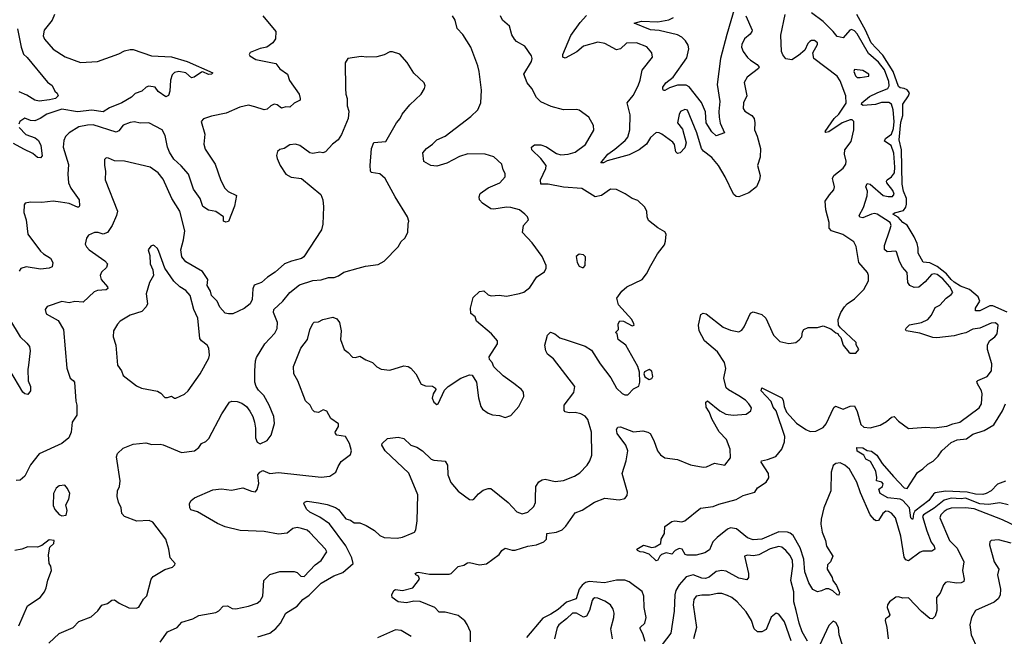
# Model space of a CAD drawing. Extents: x 2220520 to 2384350, y 721165 to 893491.
# Tile 293 of 315: x 2311589 to 2318497, y 878514 to 882838. Entities that reach past the tile are written whole.
import ezdxf

# ---------------------------------------------------------------- set-up
doc = ezdxf.new("R2010")
doc.units = 0

msp = doc.modelspace()

# ---------------------------------------------------------------- linework, layer by layer
at = {"layer": '0CON20XD'}
for points in [[(2316633.3, 883025), (2316549.5, 882735), (2316505.8, 882565), (2316482.8, 882382.8), (2316500.9, 882265), (2316493.3, 882195), (2316495.5, 882155), (2316503.3, 882113.3), (2316532.5, 882045), (2316475, 882024), (2316445, 882051.2), (2316404, 882115), (2316400.9, 882190.9), (2316373.3, 882256.7), (2316286.5, 882366.5), (2316265, 882380), (2316205, 882378), (2316148.8, 882361.2), (2316115, 882341.9), (2316105, 882342), (2316100.3, 882350.3), (2316101.9, 882365), (2316122.5, 882395), (2316173.3, 882435), (2316268.8, 882571.2), (2316283.4, 882635), (2316278.5, 882658.5), (2316259.9, 882689.9), (2316234.5, 882715), (2316205, 882731.1), (2316075, 882761.9), (2316015, 882767), (2315900, 882815), (2315952.4, 882827.6), (2316065, 882824.2), (2316142.5, 882837.5), (2316175, 882852.8)], [(2311834, 882875), (2311816.9, 882835), (2311760, 882765), (2311754.3, 882725), (2311762.6, 882702.6), (2311825, 882630.8), (2311906.9, 882576.9), (2312015, 882538.5), (2312135.3, 882544.7), (2312285, 882598.5), (2312325, 882620.6), (2312365, 882630), (2312385, 882628.6), (2312514, 882584), (2312655, 882578.9), (2312765, 882544.6), (2312943.3, 882465), (2312933.9, 882456.1), (2312914.5, 882454.5), (2312875, 882471.4), (2312865, 882470), (2312814, 882436), (2312795, 882431.5), (2312755, 882466.4), (2312705, 882474.4), (2312675, 882468.6), (2312658.1, 882451.9), (2312646.9, 882415), (2312642.5, 882337.5), (2312633.6, 882306.4), (2312615, 882296.7), (2312561.4, 882335), (2312538.8, 882365), (2312495, 882372), (2312476.7, 882365), (2312445, 882337.1), (2312399.8, 882320.2), (2312372.5, 882295), (2312306.7, 882255), (2312218.9, 882221.1), (2312175, 882191.2), (2312095, 882203.5), (2311995, 882191.5), (2311885, 882210), (2311780, 882175), (2311732, 882145), (2311695, 882130), (2311665, 882131.9), (2311625, 882148), (2311590.8, 882125), (2311583.3, 882105)], [(2313295.3, 882865.3), (2313386.9, 882755), (2313382.5, 882705), (2313364, 882675), (2313323.3, 882646.7), (2313275, 882635.6), (2313205, 882608), (2313198.8, 882595), (2313204, 882585), (2313245, 882559.2), (2313385, 882530), (2313415, 882492.5), (2313466.9, 882456.9), (2313482.5, 882412.5), (2313550, 882315), (2313557.5, 882285), (2313556.7, 882273.3), (2313515, 882253.3), (2313485, 882223.8), (2313455, 882228), (2313425, 882218.8), (2313395, 882241.2), (2313375, 882245.8), (2313351.2, 882235), (2313325, 882210.8), (2313305, 882205.7), (2313237.9, 882227.9), (2313195, 882238.9), (2313133.3, 882225), (2313038.1, 882181.9), (2312935, 882160.6), (2312877.9, 882142.1), (2312861.9, 882125), (2312887.5, 882035), (2312880.6, 881965), (2312889.1, 881929.1), (2312961.5, 881825), (2313000.6, 881710.6), (2313027.4, 881657.4), (2313052.7, 881632.7), (2313110, 881605), (2313095, 881530), (2313055, 881422.5), (2313035, 881417.5), (2313020, 881425), (2313020, 881455), (2312965, 881494), (2312912.7, 881502.7), (2312875, 881528.8), (2312854.3, 881585), (2312809.1, 881649.1), (2312774, 881754), (2312722.1, 881812.1), (2312671, 881861), (2312639.1, 881909.1), (2312625.3, 881945), (2312609.2, 882025), (2312588.8, 882065), (2312495, 882114), (2312435, 882112.9), (2312395, 882121.4), (2312365, 882117.5), (2312315, 882098.1), (2312285, 882058.9), (2312265, 882050.4), (2312105, 882100.7), (2312065, 882098.9), (2312004.2, 882085.8), (2311935.8, 882045), (2311910.8, 882019.2), (2311898.2, 881991.8), (2311894.1, 881945), (2311932.6, 881822.6), (2311927.1, 881755), (2311930.6, 881695), (2311947.2, 881657.2), (2312005.7, 881575), (2312007.8, 881532.2), (2312005, 881524), (2311995, 881522.9), (2311935, 881548.8), (2311875, 881557.3), (2311825, 881564.4), (2311745, 881555.6), (2311665, 881558.8), (2311628.3, 881551.7), (2311621.2, 881538.8), (2311618.8, 881485), (2311634.4, 881434.4), (2311645.8, 881335), (2311735, 881214.4), (2311755.3, 881195.3), (2311805.8, 881165), (2311822, 881135), (2311816, 881105), (2311795.5, 881094.5), (2311735, 881088.7), (2311635, 881105.4), (2311597.3, 881092.7), (2311584.7, 881075.3)], [(2316684.2, 882865), (2316727.3, 882765), (2316726.5, 882755), (2316714, 882736), (2316675, 882702.9), (2316654.5, 882665), (2316651.9, 882645), (2316664.4, 882615), (2316694.1, 882574.1), (2316715, 882553.3), (2316763.8, 882525), (2316776, 882505), (2316771.2, 882495), (2316691.9, 882435), (2316672.2, 882397.8), (2316690, 882305), (2316668.1, 882255), (2316665.7, 882215.7), (2316676.8, 882196.8), (2316694.5, 882184.5), (2316725, 882165.7), (2316741.4, 882145), (2316746.9, 882115), (2316744.3, 882065), (2316762.4, 882022.4), (2316785.6, 881934.4), (2316783.3, 881875), (2316764.5, 881815), (2316782.9, 881745), (2316779.5, 881715), (2316758.9, 881665), (2316705, 881624.5), (2316635, 881596.7), (2316615, 881598.6), (2316596.9, 881615), (2316538.8, 881735), (2316491.5, 881815), (2316445, 881871.5), (2316385.9, 881915.9), (2316371.8, 881935), (2316340.5, 882045), (2316274.6, 882204.6), (2316255, 882209.5), (2316225, 882194.2), (2316215, 882173.3), (2316204.5, 882115), (2316239.9, 882069.9), (2316264.4, 881974.4), (2316255, 881938.8), (2316222.5, 881905), (2316205, 881900), (2316192.4, 881912.4), (2316183.4, 881963.4), (2316170.4, 881980.4), (2316095, 882034.4), (2316075, 882045.7), (2316055, 882047.5), (2316015, 882011.4), (2315985.7, 881965), (2315935, 881925.4), (2315865, 881891.3), (2315710.8, 881849.2), (2315685, 881833.8), (2315666.7, 881835), (2315714.4, 881895.6), (2315765, 881930.4), (2315837.9, 881992.1), (2315856.2, 882015), (2315870, 882065), (2315871.5, 882171.5), (2315850.6, 882255), (2315892.8, 882307.2), (2315926.9, 882375), (2315942.2, 882415), (2315955.8, 882485), (2316027.5, 882575), (2316024.2, 882605), (2315987.9, 882647.9), (2315915.4, 882675.4), (2315845, 882674.2), (2315805, 882634.2), (2315775, 882625.7), (2315695, 882671.2), (2315645, 882679.6), (2315545, 882652.9), (2315496.8, 882613.2), (2315415, 882569.2), (2315398.8, 882575), (2315399.2, 882595), (2315455, 882727.8), (2315521.6, 882818.4), (2315565, 882866.9)], [(2316955, 879876.7), (2316956.5, 879915), (2316895.3, 880095.3), (2316875, 880120.5), (2316861.1, 880161.1), (2316791.1, 880235), (2316795, 880256), (2316935, 880185.8), (2316945, 880170), (2316953.3, 880125), (2316969.4, 880085), (2317039.6, 880009.6), (2317105, 879963.8), (2317135, 879949.6), (2317175, 879951.2), (2317225, 879977.1), (2317246.9, 880003.1), (2317301.7, 880118.3), (2317313, 880127), (2317365, 880107.1), (2317415, 880128.5), (2317445, 880130), (2317465, 880090), (2317490, 880000), (2317511.5, 879981.5), (2317555, 879976.2), (2317625, 879994.7), (2317670.4, 880019.6), (2317705, 880050), (2317724.2, 880054.2), (2317755, 880023.1), (2317825, 879971.9), (2317945, 879981.2), (2318005, 879975.3), (2318093.6, 879986.4), (2318136.1, 880003.9), (2318185, 880014.5), (2318320, 880115), (2318335.6, 880145), (2318341.9, 880215), (2318337.8, 880235), (2318307.5, 880285), (2318305, 880300), (2318311.4, 880308.6), (2318375.8, 880335), (2318406.9, 880375), (2318409.1, 880425), (2318378.9, 880525), (2318379.4, 880555), (2318393.5, 880586.5), (2318430.8, 880615), (2318445.7, 880635), (2318453.3, 880695), (2318435, 880711.2), (2318405, 880710), (2318325, 880675.7), (2318275, 880666.9), (2318227, 880643), (2318195, 880634.4), (2318145, 880622), (2318023.4, 880606.6), (2317995, 880610.4), (2317905, 880640), (2317807.5, 880655), (2317802.5, 880665), (2317807.5, 880675), (2317832.3, 880697.7), (2317915, 880715.6), (2317960, 880735), (2317986, 880765), (2318011.4, 880818.6), (2318045, 880836), (2318088, 880885), (2318125, 880910), (2318135.6, 880925), (2318114.7, 880965), (2318065, 881020.7), (2318025, 881050.3), (2318005, 881056.5), (2317985, 881051.1), (2317941.4, 880998.6), (2317897.9, 880962.1), (2317865, 880960.5), (2317833.9, 880973.9), (2317820.6, 880995), (2317815.7, 881065), (2317782.4, 881102.4), (2317761.3, 881141.3), (2317741.2, 881211.2), (2317735, 881215.8), (2317675, 881211.2), (2317656.6, 881226.6), (2317655.9, 881255), (2317693.6, 881363.6), (2317703.2, 881395), (2317696.2, 881415), (2317605.5, 881474.5), (2317585, 881479), (2317565, 881475.2), (2317505, 881449.3), (2317483.7, 881453.6), (2317478.8, 881465), (2317508.2, 881521.8), (2317535, 881603.8), (2317536.3, 881635), (2317525.4, 881665), (2317535, 881688.9), (2317555, 881685.4), (2317647.5, 881605), (2317682.6, 881597.4), (2317711.2, 881598.8), (2317722.9, 881615), (2317715, 881639.2), (2317671.8, 881695), (2317670, 881705), (2317674.8, 881715.2), (2317706.4, 881735), (2317725.2, 881765), (2317728.5, 881805), (2317721.2, 881901.2), (2317703.5, 881955), (2317655.4, 881985.4), (2317662.5, 882005), (2317704.7, 882035.3), (2317719.3, 882075), (2317725.1, 882124.9), (2317717.2, 882205), (2317704.8, 882245), (2317687.7, 882257.7), (2317635, 882256.9), (2317593.8, 882243.8), (2317505.5, 882235.5), (2317494.5, 882244.5), (2317498.1, 882255), (2317551.3, 882298.7), (2317603.7, 882326.3), (2317679.1, 882355), (2317688.9, 882375), (2317685.5, 882405), (2317655, 882487.6), (2317615, 882540.2), (2317545, 882600.7), (2317465, 882739.7), (2317445, 882760), (2317425, 882770), (2317412, 882765), (2317365, 882710), (2317325, 882720), (2317296.4, 882756.4), (2317226.7, 882825), (2317145, 882885.6)], [(2317295.7, 881705.7), (2317292, 881725), (2317300, 881745), (2317365, 881796), (2317385.7, 881825), (2317387.5, 881845), (2317375.8, 881895), (2317378, 881925), (2317421.2, 881985), (2317440, 882065), (2317440, 882125), (2317428.8, 882135), (2317415, 882136.5), (2317359.1, 882115), (2317265, 882051.2), (2317245, 882046), (2317239.4, 882055), (2317303.1, 882145), (2317336.4, 882175), (2317386.2, 882253.8), (2317385, 882304.3), (2317345, 882408.8), (2317325, 882441.1), (2317160, 882565), (2317153.6, 882606.4), (2317186, 882665), (2317185, 882676.7), (2317165, 882693.3), (2317145, 882693.3), (2317132.5, 882685), (2317119.3, 882670.7), (2317097.5, 882625), (2317053.8, 882586.2), (2317005, 882556.7), (2316965, 882563.3), (2316941.9, 882591.9), (2316934.2, 882615), (2316928.7, 882728.7), (2316959.5, 882875)], [(2318517.4, 880787.4), (2318415, 880832.4), (2318395, 880831.7), (2318325, 880796.7), (2318295.2, 880795.2), (2318293.5, 880815), (2318325.8, 880865), (2318312.6, 880895), (2318253.4, 880945), (2318190, 880970), (2318145, 880997.6), (2318123.3, 881015), (2318091.6, 881055), (2318025, 881106.8), (2317975, 881133.2), (2317928.4, 881138.4), (2317891.5, 881201.5), (2317892.2, 881235), (2317885, 881269.1), (2317864.2, 881315), (2317815, 881397.4), (2317785, 881415.3), (2317752.4, 881452.4), (2317715.6, 881475), (2317726.9, 881483.1), (2317790.2, 881499.8), (2317805, 881522.4), (2317810.1, 881545), (2317809.6, 881585), (2317790.4, 881635), (2317779.7, 881685), (2317775.6, 881925), (2317759.2, 881995), (2317770.8, 882119.2), (2317785.2, 882165.2), (2317784.7, 882245), (2317825, 882303.2), (2317831.7, 882325), (2317815, 882346.4), (2317795, 882356), (2317765, 882359.5), (2317755, 882369.7), (2317717.2, 882475), (2317645, 882589.5), (2317598.7, 882638.7), (2317562.5, 882675), (2317524, 882764), (2317462.8, 882875)], [(2312575, 878472), (2312625.8, 878545), (2312693.3, 878575), (2312727.5, 878612.5), (2312803.3, 878636.7), (2312845, 878660), (2312965, 878680.6), (2312985, 878691.4), (2313015.8, 878725), (2313046.9, 878726.9), (2313079.5, 878709.5), (2313105, 878706.7), (2313195, 878724.4), (2313255, 878747.1), (2313275, 878762.5), (2313293.8, 878796.2), (2313302.5, 878905), (2313345, 878946.9), (2313415, 878967.5), (2313515, 878969.2), (2313535, 878960.8), (2313560.8, 878935), (2313585, 878932.5), (2313662, 879015), (2313705, 879044.2), (2313744.4, 879105), (2313735.5, 879125), (2313625, 879242.2), (2313605, 879257.3), (2313565, 879270.7), (2313535, 879276), (2313505, 879270.3), (2313465, 879236.2), (2313405, 879229.4), (2313305, 879248.5), (2313135, 879256.6), (2313031.3, 879281.3), (2312975.6, 879304.4), (2312836.8, 879386.8), (2312790, 879400), (2312782, 879415), (2312781.4, 879445), (2312792.5, 879465), (2312815, 879484.3), (2312945, 879541.8), (2313005, 879548.9), (2313075, 879538.6), (2313155, 879554.5), (2313215, 879531.1), (2313242.9, 879527.1), (2313255, 879543.3), (2313266.5, 879585), (2313258.6, 879645), (2313274.4, 879665), (2313295, 879675.4), (2313345, 879656.2), (2313405, 879661.5), (2313705, 879630), (2313765, 879635.7), (2313805.8, 879664.2), (2313822.2, 879705), (2313845, 879738.6), (2313910.8, 879789.2), (2313917.5, 879815), (2313903.6, 879866.4), (2313873.8, 879913.8), (2313814.6, 879924.6), (2313803.8, 879935), (2313802.5, 879945), (2313826.5, 879985), (2313825, 880003.3), (2313772.3, 880042.3), (2313742.7, 880092.7), (2313718.7, 880101.3), (2313685, 880084.2), (2313658.3, 880088.3), (2313642.4, 880102.4), (2313627.5, 880135), (2313595, 880166), (2313540, 880305), (2313511.2, 880355), (2313510, 880405), (2313562.5, 880535), (2313607.5, 880595), (2313625, 880662.5), (2313645, 880706.7), (2313655, 880716), (2313685, 880719.2), (2313715, 880735.6), (2313785, 880751.9), (2313815, 880739.4), (2313832.2, 880715), (2313843.6, 880655), (2313840, 880595), (2313865, 880524), (2313894.2, 880504.2), (2313925, 880472), (2313945, 880468.8), (2313975, 880477.5), (2314017, 880453), (2314065, 880433.8), (2314095, 880403.8), (2314125, 880386.7), (2314185, 880380), (2314285, 880410), (2314315, 880406), (2314333.3, 880395), (2314368.6, 880355), (2314405, 880282.5), (2314435, 880270), (2314485, 880266.9), (2314506.7, 880255), (2314508.8, 880245), (2314489.4, 880215), (2314483.2, 880183.2), (2314494, 880155), (2314515, 880140), (2314526, 880144), (2314570.3, 880239.7), (2314594, 880265), (2314685, 880324.4), (2314745, 880347.1), (2314762.5, 880345), (2314793.8, 880295), (2314807.5, 880185), (2314824.2, 880125), (2314835, 880106.7), (2314875, 880078.8), (2314905, 880066), (2314955, 880061.2), (2314995, 880047.5), (2315035, 880062.5), (2315091.2, 880125), (2315126, 880195), (2315123.8, 880225), (2315110, 880245), (2315055.7, 880285.7), (2314980.6, 880340.6), (2314915, 880403.3), (2314904, 880435), (2314886.1, 880456.1), (2314883.8, 880473.8), (2314940.8, 880565), (2314940, 880585), (2314900, 880635), (2314792.7, 880722.7), (2314783.8, 880755), (2314755, 880777.5), (2314750.8, 880815), (2314769.3, 880890.7), (2314815, 880931.2), (2314845, 880936.2), (2314875, 880908.8), (2314897.7, 880902.3), (2314953.9, 880906.1), (2315005, 880898.6), (2315095, 880917.5), (2315125, 880928), (2315169.1, 880960.9), (2315216.2, 881035), (2315270.7, 881069.3), (2315282.5, 881095), (2315283.3, 881115), (2315255, 881176.7), (2315184.3, 881274.3), (2315117.5, 881345), (2315123.3, 881395), (2315157.5, 881435), (2315152.5, 881455), (2315133.8, 881475), (2315095, 881505.6), (2315035, 881520), (2315005, 881522.9), (2314915, 881509.2), (2314895, 881512), (2314835, 881552), (2314816, 881575), (2314812, 881595), (2314820.5, 881619.5), (2314875, 881660), (2314956.5, 881693.5), (2314994, 881735), (2314995, 881760), (2314980, 881785), (2314971.2, 881825), (2314915, 881876.5), (2314855, 881895.5), (2314733, 881897), (2314675, 881879.5), (2314585, 881832.7), (2314515, 881811.4), (2314474.5, 881814.5), (2314424.3, 881844.3), (2314418, 881905), (2314442.5, 881935), (2314486, 881965), (2314515, 881995.8), (2314575, 882021.5), (2314755, 882159.2), (2314802, 882205), (2314824.3, 882255), (2314828.9, 882345), (2314812.5, 882475), (2314804, 882515), (2314755, 882646.2), (2314697.5, 882735), (2314657.6, 882777.6), (2314644.5, 882834.5), (2314625.7, 882865)], [(2316018, 881115), (2316063.8, 881195), (2316111.7, 881258.3), (2316120, 881285), (2316123.3, 881335), (2316115, 881350), (2316065, 881378.8), (2316000.5, 881430.5), (2315990.6, 881455), (2315988.6, 881495), (2315972.9, 881525), (2315925, 881570), (2315885, 881584.2), (2315837.8, 881617.8), (2315776.8, 881646.8), (2315735, 881648.6), (2315670, 881605), (2315627, 881597), (2315533.7, 881653.7), (2315403.2, 881663.2), (2315296.1, 881683.9), (2315244.5, 881684.5), (2315242.7, 881715), (2315281.1, 881795), (2315283.3, 881815), (2315245, 881865.5), (2315182.9, 881925), (2315178.8, 881945), (2315199.7, 881960.3), (2315245, 881960.5), (2315285.9, 881945.9), (2315321.6, 881921.6), (2315355, 881900), (2315385, 881891.5), (2315437.5, 881895), (2315485, 881908.6), (2315558, 881962), (2315617.5, 882062.5), (2315614, 882095), (2315581.2, 882155), (2315513.9, 882203.9), (2315495, 882208.8), (2315405, 882207.1), (2315318.3, 882228.3), (2315245, 882262.5), (2315213.6, 882293.6), (2315181.9, 882355), (2315148.6, 882395), (2315126.2, 882455), (2315179.2, 882545), (2315184.2, 882565), (2315180.8, 882585), (2315132.6, 882652.6), (2315075, 882684.4), (2315060.9, 882700.9), (2315041.3, 882731.3), (2315025, 882792.5), (2314976.9, 882835), (2314961.9, 882865)], [(2311573.6, 882773.6), (2311598.9, 882645), (2311615, 882597.5), (2311642.2, 882572.2), (2311785, 882400), (2311817.3, 882377.3), (2311835.9, 882335.9), (2311852.5, 882322.5), (2311860, 882305), (2311839.2, 882285), (2311798, 882275), (2311725, 882265.9), (2311695, 882272.8), (2311638.8, 882308.8), (2311585, 882331.2)], [(2311792.5, 878465), (2311865, 878534.4), (2311965, 878574.5), (2312005, 878618.1), (2312090.9, 878649.1), (2312137.4, 878692.6), (2312165, 878732), (2312205, 878743.8), (2312235, 878766.7), (2312255, 878770), (2312285.8, 878745.8), (2312355, 878714.2), (2312405, 878710.8), (2312425, 878718), (2312457, 878773), (2312481.7, 878798.3), (2312512, 878915), (2312525, 878933.3), (2312607.3, 878982.7), (2312660.7, 878999.3), (2312677.5, 879015), (2312680, 879025), (2312643.6, 879063.6), (2312634.2, 879125), (2312614.2, 879195), (2312522.9, 879315), (2312496.9, 879326.9), (2312411.5, 879321.5), (2312324.4, 879354.4), (2312306, 879375), (2312300.6, 879415), (2312281.1, 879455), (2312273.7, 879493.7), (2312275.5, 879534.5), (2312288.6, 879565), (2312294.4, 879605), (2312267.6, 879772.4), (2312275.8, 879795), (2312315, 879832.5), (2312385, 879862), (2312475, 879870), (2312515, 879858.5), (2312575, 879861.8), (2312596.2, 879856.2), (2312725, 879802.2), (2312815, 879814), (2312845, 879838.8), (2312864.5, 879865.5), (2312895, 879880.6), (2312915, 879900), (2313006.2, 880075), (2313060, 880155), (2313077.3, 880162.7), (2313115, 880161.4), (2313148.3, 880148.3), (2313180, 880125), (2313203.6, 880093.6), (2313225.7, 880055), (2313236.6, 880016.6), (2313244.4, 879974.4), (2313243.1, 879905), (2313254.2, 879875), (2313275, 879862.5), (2313325, 879885.8), (2313354.3, 879925), (2313377.5, 880005), (2313372, 880055), (2313340, 880135), (2313302.3, 880202.3), (2313265, 880238.8), (2313247.5, 880265), (2313239.2, 880295), (2313238.1, 880375), (2313243.2, 880445), (2313251.1, 880468.9), (2313308.6, 880565), (2313379.3, 880640.7), (2313395, 880672.5), (2313397.1, 880715), (2313369.2, 880785), (2313372, 880805), (2313435, 880863.8), (2313485, 880924), (2313552.1, 880977.9), (2313645, 881010), (2313705, 881014.5), (2313755, 881030.6), (2313795, 881030.5), (2313825, 881041.9), (2313862.6, 881067.4), (2313964.6, 881095.4), (2314015, 881109.4), (2314105, 881122), (2314145.8, 881144.2), (2314243.3, 881245), (2314265, 881282.5), (2314290, 881305), (2314311.2, 881345), (2314313.6, 881403.6), (2314320, 881425), (2314310.8, 881455), (2314222.9, 881595), (2314152.5, 881725), (2314115, 881756.2), (2314055, 881767.5), (2314049.3, 881779.3), (2314048.8, 881815), (2314056.2, 881935), (2314073.9, 881976.1), (2314157.5, 881985), (2314232, 882115), (2314258, 882145), (2314273.3, 882175), (2314325, 882240), (2314406.7, 882315), (2314430, 882355), (2314433.3, 882375), (2314426.7, 882395), (2314355, 882463.3), (2314307.9, 882537.9), (2314257, 882597), (2314205, 882613.8), (2314185, 882612), (2314145, 882591.4), (2314095, 882578.6), (2314025, 882575.8), (2313985, 882580.8), (2313890, 882565), (2313873.3, 882535), (2313873.8, 882355), (2313876.7, 882315), (2313886.7, 882285), (2313886.7, 882235), (2313897.5, 882197.5), (2313894.3, 882145), (2313846.7, 882033.3), (2313823.3, 881996.7), (2313784, 881965), (2313735, 881912.5), (2313716.4, 881903.6), (2313695, 881910), (2313645, 881900), (2313625, 881904.2), (2313555, 881955.6), (2313524.4, 881965.6), (2313485, 881960.8), (2313445, 881935.7), (2313413.1, 881926.9), (2313397, 881913), (2313390, 881885), (2313394.3, 881865), (2313415.3, 881815.3), (2313455, 881755.8), (2313493.8, 881733.8), (2313565, 881724.5), (2313701.4, 881611.4), (2313715.5, 881575), (2313720, 881525), (2313714.6, 881405), (2313705.4, 881365), (2313582.9, 881175), (2313565, 881162.5), (2313495, 881144.5), (2313447.5, 881125), (2313382.3, 881067.7), (2313326.5, 881033.5), (2313285, 880995.6), (2313235, 880976.2), (2313225, 880950), (2313220.9, 880875), (2313205, 880845.7), (2313165, 880811.5), (2313085, 880775.8), (2313054.2, 880774.2), (2313030.5, 880780.5), (2312992.1, 880822.1), (2312973.8, 880865), (2312933.8, 880905), (2312928, 880935), (2312904.2, 880975), (2312908, 881015), (2312871.7, 881071.7), (2312755, 881140.9), (2312727.1, 881175), (2312718.7, 881225), (2312738, 881295), (2312746.6, 881356.6), (2312711.5, 881495), (2312657.5, 881585), (2312595, 881718.6), (2312560.6, 881765), (2312505, 881804.4), (2312325, 881845.6), (2312255, 881849.2), (2312212, 881868), (2312195, 881868.8), (2312185, 881857.5), (2312184.1, 881815.9), (2312191.4, 881775), (2312188.6, 881715), (2312274.4, 881495), (2312268.1, 881465), (2312238.1, 881395), (2312204.3, 881345.7), (2312175, 881333.8), (2312140, 881345), (2312115, 881346), (2312072.3, 881327.7), (2312056.7, 881305), (2312048.8, 881265), (2312056.7, 881245), (2312076.7, 881225), (2312187.2, 881147.2), (2312205, 881126.7), (2312198.7, 881101.3), (2312162.3, 881067.7), (2312153.6, 881045), (2312160.5, 881015), (2312204.2, 880965), (2312207, 880953), (2312195.3, 880944.7), (2312135, 880938), (2312110.5, 880929.5), (2312035, 880858.2), (2311975, 880861.1), (2311935, 880852), (2311885, 880862), (2311782.3, 880827.7), (2311768.8, 880805), (2311774.3, 880774.3), (2311858.3, 880728.3), (2311897.1, 880665), (2311919.4, 880395), (2311943.8, 880325), (2311965, 880308.8), (2311972.5, 880295), (2311983.1, 880163.1), (2311990, 880135), (2311989.2, 880065), (2311957.8, 880015), (2311950, 879945), (2311934.6, 879905.4), (2311885, 879865.6), (2311726.7, 879793.3), (2311664.8, 879715.2), (2311625, 879637.1), (2311591.3, 879608.7), (2311565, 879607.3)], [(2317465, 882432.5), (2317485, 882433.8), (2317547, 882443), (2317546.2, 882455), (2317505, 882482), (2317445, 882490), (2317441.9, 882475), (2317453.8, 882445), (2317465, 882432.5)], [(2311585, 882082), (2311633.2, 882033.2), (2311698.5, 882008.5), (2311721.7, 881991.7), (2311738.2, 881955), (2311745.6, 881884.4), (2311735, 881868.8), (2311715, 881872.5), (2311680.9, 881900.9), (2311618.9, 881931.1), (2311545, 881970.9)], [(2314752.5, 878475), (2314750.8, 878545), (2314727.3, 878597.3), (2314711.9, 878621.9), (2314665, 878660), (2314575, 878681.8), (2314532.1, 878682.1), (2314501.2, 878715), (2314397.9, 878757.9), (2314355, 878761.1), (2314302.6, 878747.4), (2314245, 878754.4), (2314202.5, 878785), (2314200, 878805), (2314213.8, 878835), (2314225, 878842), (2314275, 878835.6), (2314347.4, 878852.6), (2314393.8, 878915), (2314385.8, 878935.8), (2314367.5, 878945), (2314362.5, 878955), (2314375, 878961.2), (2314386.2, 878963.8), (2314465, 878948.6), (2314601.2, 878948.8), (2314615.8, 878954.2), (2314665, 879002.5), (2314705, 879013.3), (2314730.7, 879029.3), (2314745, 879031.2), (2314815.8, 879014.2), (2314865, 879021.2), (2314953.3, 879086.7), (2314972, 879115), (2314995, 879130.8), (2315045, 879118), (2315065, 879118.6), (2315155, 879146.7), (2315215, 879154.2), (2315266.7, 879175), (2315284.2, 879195), (2315286.2, 879235), (2315355, 879244.4), (2315395, 879261.4), (2315421.4, 879285), (2315485, 879380), (2315535, 879398.1), (2315622, 879455), (2315695, 879483.5), (2315795, 879471.4), (2315835, 879481.2), (2315850, 879500), (2315853.1, 879525), (2315815.5, 879655), (2315843.3, 879745), (2315856.5, 879815), (2315841.9, 879855), (2315781.1, 879935), (2315776, 879965), (2315785, 879980), (2315805, 879983.8), (2315895, 879948.6), (2315960, 879955), (2315995, 879946), (2316011.2, 879935), (2316037.6, 879887.6), (2316062.5, 879815), (2316085, 879786), (2316115, 879766), (2316205, 879753.1), (2316295, 879716.7), (2316385, 879700), (2316407, 879703), (2316463.2, 879726.8), (2316537, 879713), (2316575.5, 879764.5), (2316573.5, 879825), (2316548.5, 879895), (2316497.1, 879947.1), (2316446.5, 880035), (2316426.9, 880086.9), (2316405, 880121.2), (2316403.1, 880155), (2316415, 880166), (2316501.1, 880095), (2316542, 880072), (2316595, 880064.7), (2316685, 880072.7), (2316718.8, 880095), (2316722, 880115), (2316705, 880144), (2316679.9, 880169.9), (2316635, 880200.4), (2316561.1, 880241.1), (2316546.3, 880256.3), (2316528.5, 880325), (2316542, 880392), (2316534.5, 880435), (2316485, 880508.2), (2316394.4, 880585), (2316356.7, 880655), (2316350.5, 880695), (2316368.3, 880771.7), (2316385, 880780), (2316405, 880776), (2316525, 880682), (2316575, 880660), (2316635, 880648.8), (2316655, 880660), (2316672, 880685), (2316715, 880780), (2316735, 880790), (2316795, 880771.2), (2316824.2, 880744.2), (2316876.7, 880625), (2316921.7, 880581.7), (2316985, 880567.5), (2317035, 880573.3), (2317057.7, 880592.3), (2317076.7, 880615), (2317080.7, 880649.3), (2317090, 880665), (2317121.7, 880678.3), (2317185, 880679.2), (2317225, 880691.2), (2317280.7, 880670.7), (2317315, 880642.5), (2317328.3, 880638.3), (2317332.5, 880625), (2317348.8, 880608.8), (2317365.9, 880555.9), (2317405, 880507.5), (2317415, 880500), (2317455, 880500), (2317476.2, 880525), (2317458.3, 880558.3), (2317456.7, 880575), (2317347, 880677), (2317333.3, 880695), (2317330, 880735), (2317349.2, 880785), (2317375.8, 880825), (2317395, 880845.8), (2317445, 880880), (2317510, 880945), (2317543.9, 881006.1), (2317544.2, 881045), (2317537.1, 881065), (2317475.6, 881135), (2317456.8, 881246.8), (2317440.3, 881280.3), (2317362.8, 881332.8), (2317285, 881357.5), (2317268.6, 881375), (2317266.9, 881415), (2317245.7, 881505), (2317240, 881565), (2317269.7, 881610.3), (2317301.2, 881645), (2317306, 881665), (2317295.7, 881705.7)], [(2312685, 880183.3), (2312745, 880211.2), (2312770, 880235), (2312856, 880355), (2312916.2, 880465), (2312921.2, 880485), (2312916.2, 880535), (2312904, 880555), (2312865, 880585.6), (2312853.2, 880603.2), (2312837.8, 880745), (2312811.2, 880805), (2312784.1, 880904.1), (2312755, 880937.8), (2312712, 880965), (2312670, 881005), (2312608, 881095), (2312565, 881212.5), (2312555, 881232.5), (2312535, 881252.5), (2312525, 881256.2), (2312509.3, 881250.7), (2312491.2, 881225), (2312502.5, 881185), (2312504.2, 881125), (2312522.7, 881082.7), (2312526.7, 881045), (2312500, 880995), (2312475.8, 880915), (2312485.6, 880844.4), (2312476, 880825), (2312445, 880790.8), (2312365, 880766.2), (2312295, 880724.2), (2312275, 880703.8), (2312247.5, 880655), (2312244, 880615), (2312264, 880555), (2312274.3, 880414.3), (2312303.3, 880375), (2312315, 880343.3), (2312409.3, 880269.3), (2312443.6, 880253.6), (2312555, 880233.3), (2312579.3, 880219.3), (2312608.3, 880188.3), (2312625, 880187.5), (2312655, 880197.5), (2312675, 880183.3), (2312685, 880183.3)], [(2315535, 881099.4), (2315545, 881100.8), (2315555.6, 881115), (2315557.5, 881175), (2315545, 881190), (2315515, 881193.8), (2315493, 881177), (2315499.6, 881135), (2315515, 881108.9), (2315535, 881099.4)], [(2313260.3, 878509.7), (2313345, 878536.5), (2313385, 878568.2), (2313418.1, 878605), (2313455.7, 878675), (2313535, 878724.5), (2313575, 878771.8), (2313618.8, 878801.2), (2313704.3, 878885.7), (2313792.9, 878937.1), (2313855, 878960), (2313928.5, 879025), (2313919.7, 879065), (2313877.1, 879147.1), (2313762.7, 879302.7), (2313695, 879349.4), (2313624, 879385), (2313601.2, 879405), (2313582.5, 879445), (2313586.7, 879455), (2313605, 879462), (2313685, 879450.4), (2313745, 879438.8), (2313805, 879417.7), (2313825, 879403.5), (2313877.3, 879337.3), (2313909, 879329), (2313935, 879309.6), (2313975, 879309.2), (2314020.6, 879290.6), (2314078.6, 879255), (2314115, 879220.8), (2314145, 879205.7), (2314237.4, 879202.6), (2314275, 879209.4), (2314343.6, 879236.4), (2314358.8, 879245), (2314369.1, 879260.9), (2314377.4, 879322.6), (2314381.2, 879505), (2314318, 879658), (2314154.2, 879815), (2314130, 879855), (2314132.5, 879865), (2314168.3, 879901.7), (2314245, 879909.2), (2314285, 879902), (2314333.7, 879853.7), (2314375, 879839.5), (2314414.3, 879815), (2314476.2, 879756.2), (2314495, 879748.9), (2314575, 879742), (2314590, 879715), (2314592.2, 879645), (2314613, 879593), (2314665, 879532.5), (2314745, 879473.8), (2314765, 879471.2), (2314775, 879476.2), (2314807.4, 879512.6), (2314841.7, 879538.3), (2314875, 879550), (2314895, 879550), (2315015, 879451.4), (2315075.7, 879385.7), (2315115, 879371.4), (2315154, 879385), (2315197.1, 879425), (2315208.3, 879451.7), (2315207.8, 879482.2), (2315210.6, 879565), (2315232.1, 879597.9), (2315255, 879612), (2315275, 879616), (2315345, 879599.2), (2315405, 879606.9), (2315482.2, 879637.8), (2315519.4, 879660.6), (2315570, 879715), (2315589.2, 879745), (2315602.9, 879785), (2315601.1, 879945), (2315574.3, 880035), (2315555, 880057.1), (2315525, 880074.3), (2315485, 880084.2), (2315445, 880082), (2315415, 880088.8), (2315407.7, 880097.7), (2315408.8, 880135), (2315477.4, 880222.6), (2315482.9, 880265), (2315335, 880458.8), (2315292.3, 880492.3), (2315280, 880515), (2315273.6, 880556.4), (2315292.5, 880625), (2315314.1, 880645.9), (2315343.3, 880635), (2315377.6, 880607.6), (2315429.2, 880590.8), (2315555, 880549.4), (2315600.7, 880520.7), (2315662.2, 880425), (2315737, 880327), (2315775.6, 880255), (2315815, 880216.5), (2315835, 880207.8), (2315855, 880207.5), (2315895, 880250), (2315931.7, 880268.3), (2315940, 880295), (2315937.5, 880365), (2315926.7, 880405), (2315842.5, 880555), (2315787.5, 880595), (2315780, 880635), (2315770, 880645), (2315790, 880665), (2315786.7, 880705), (2315800, 880725), (2315825, 880723.3), (2315885, 880690), (2315900, 880695), (2315897.5, 880705), (2315882.5, 880735), (2315789.3, 880839.3), (2315777.5, 880885), (2315813.3, 880935), (2315847.5, 880965), (2315955, 881016.2), (2315987.5, 881055), (2316018, 881115)], [(2311518, 880738), (2311592.5, 880615), (2311639.8, 880569.8), (2311656.9, 880545), (2311661.9, 880515), (2311651.5, 880415), (2311645.4, 880385), (2311648.9, 880305), (2311664, 880265), (2311666, 880235), (2311645, 880210), (2311625, 880214.2), (2311611.2, 880225), (2311520.6, 880380.6)], [(2316005, 880314.4), (2316025, 880322), (2316030.8, 880335), (2316025, 880372.5), (2316005, 880383.8), (2315971.7, 880368.3), (2315966.7, 880355), (2315974.3, 880334.3), (2316005, 880314.4)], [(2318505, 879600.9), (2318449.4, 879580.6), (2318404.4, 879535), (2318370, 879515), (2318345, 879508.7), (2318295, 879509.5), (2318235, 879524.6), (2318085, 879532), (2318011.3, 879518.7), (2317999.4, 879510.6), (2317968.1, 879465), (2317869.6, 879390.4), (2317858.5, 879371.5), (2317855.3, 879335), (2317850, 879335), (2317840.7, 879345), (2317830.8, 879415), (2317785, 879466.4), (2317765, 879475.3), (2317680, 879485), (2317626.7, 879515), (2317617.5, 879545), (2317642.5, 879565), (2317646.1, 879583.9), (2317637.5, 879595), (2317618.3, 879598.3), (2317600, 879605), (2317602.5, 879627.5), (2317595, 879672.5), (2317558.8, 879738.8), (2317526.2, 879756.2), (2317512, 879785), (2317465, 879811.2), (2317463.1, 879836.9), (2317505, 879834.4), (2317535, 879817.1), (2317565, 879812.7), (2317603.1, 879785), (2317640, 879725), (2317719.2, 879635), (2317795, 879556), (2317815, 879550.8), (2317887, 879663), (2317925, 879687.5), (2317959.3, 879720.7), (2317998.3, 879741.7), (2318033, 879777), (2318057.5, 879815), (2318125, 879872.9), (2318165, 879890.5), (2318231.9, 879898.1), (2318275, 879932.3), (2318355, 879956.3), (2318422.8, 879997.2), (2318483.5, 880095), (2318505.2, 880144.8)], [(2318523.7, 879436.3), (2318465, 879448.6), (2318385, 879437.8), (2318325, 879442.6), (2318225, 879481.9), (2318195, 879477.6), (2318125, 879481.8), (2318075, 879468.8), (2318005, 879413), (2317929.2, 879365), (2317922.9, 879355), (2317952.7, 879252.7), (2317983.6, 879173.6), (2318004.2, 879145), (2318010, 879125), (2317988.5, 879111.5), (2317925, 879110.4), (2317905.4, 879104.6), (2317825, 879042.5), (2317805, 879050.8), (2317795, 879068.8), (2317769.6, 879215), (2317732.5, 879345), (2317706.3, 879376.4), (2317685, 879388.5), (2317665, 879391.5), (2317645.6, 879375), (2317615, 879325.7), (2317596.9, 879323.1), (2317585, 879331.5), (2317555.2, 879365.2), (2317488.7, 879518.7), (2317462.2, 879595), (2317410, 879685), (2317378.1, 879715), (2317345, 879729.2), (2317315, 879726.1), (2317295, 879711.9), (2317281.2, 879665), (2317278.8, 879535), (2317230.4, 879415), (2317211.8, 879335), (2317210.6, 879300.6), (2317218.1, 879245), (2317242.2, 879185), (2317250, 879145), (2317293.3, 879075), (2317277.5, 879035), (2317256.1, 879013.9), (2317253.8, 878985), (2317290, 878925), (2317293.8, 878905), (2317318.8, 878868.8), (2317340.3, 878820.3), (2317335, 878802.5), (2317325, 878804.3), (2317293.1, 878833.1), (2317265, 878845.4), (2317244.5, 878845.5), (2317215, 878831.4), (2317185, 878825.8), (2317152.6, 878842.6), (2317125, 878889.2), (2317096.1, 878965), (2317089.7, 879055), (2317065.2, 879135.2), (2317015, 879220.7), (2316995, 879238.1), (2316974.8, 879244.8), (2316915, 879246.5), (2316795, 879195.8), (2316735, 879189.6), (2316695, 879205.3), (2316617.7, 879267.7), (2316575, 879273.7), (2316554.6, 879265.4), (2316482.7, 879207.3), (2316452.1, 879175), (2316429.4, 879120.6), (2316395, 879099.2), (2316335, 879082), (2316271.7, 879081.7), (2316257, 879087), (2316237.5, 879125), (2316215, 879130), (2316187.5, 879115), (2316165, 879090), (2316125, 879098), (2316092.8, 879087.2), (2316079.2, 879075), (2316065, 879047.5), (2316055, 879042.5), (2316005, 879090), (2315965, 879103.8), (2315942.5, 879105), (2315922.5, 879115), (2315917.5, 879125), (2315965, 879153.5), (2316025, 879135.7), (2316047.9, 879142.1), (2316086.7, 879165), (2316088.8, 879195), (2316113.8, 879235), (2316115.8, 879284.2), (2316165, 879318.8), (2316185, 879324), (2316235, 879316), (2316255.6, 879324.4), (2316365, 879411.2), (2316455, 879423.8), (2316495, 879440.8), (2316615, 879473.1), (2316665, 879500), (2316745.8, 879524.2), (2316764, 879555), (2316825.4, 879594.6), (2316844.3, 879625), (2316843.3, 879655), (2316792, 879735), (2316793.8, 879745), (2316835, 879753.1), (2316894.6, 879775.4), (2316935, 879825.7), (2316955, 879876.7)], [(2311885, 879357.5), (2311915, 879362.5), (2311921.2, 879395), (2311913.3, 879435), (2311933.9, 879476.1), (2311940, 879515), (2311925, 879550), (2311905, 879572.5), (2311865, 879570), (2311845, 879553.3), (2311826, 879515), (2311825, 879430), (2311835, 879402.5), (2311865, 879367.5), (2311885, 879357.5)], [(2318655, 879247.7), (2318485, 879329.7), (2318285, 879406.6), (2318225.3, 879414.7), (2318125, 879411.8), (2318095, 879403.4), (2318075, 879388.9), (2318052, 879365), (2318044.5, 879345), (2318112.9, 879185), (2318165, 879131.1), (2318212.5, 879035), (2318204.1, 878975), (2318214.6, 878915), (2318212.2, 878897.8), (2318195, 878888.5), (2318163.5, 878886.5), (2318100, 878895), (2318085, 878890), (2318071.2, 878875), (2318047.1, 878815), (2318020.8, 878785), (2318024.4, 878695.6), (2318011.2, 878655), (2317993.9, 878636.1), (2317975, 878638.8), (2317915, 878686.9), (2317825, 878783.3), (2317785, 878780.8), (2317755, 878790), (2317735, 878788.8), (2317691.2, 878755), (2317676.2, 878735), (2317676, 878716), (2317693.8, 878665), (2317685, 878650), (2317664, 878636), (2317660, 878625), (2317672.5, 878575), (2317681.1, 878495)], [(2311582.6, 878587.4), (2311643.4, 878726.6), (2311733.3, 878785), (2311763.3, 878825), (2311775.8, 878854.2), (2311786.4, 878906.4), (2311813.1, 878975), (2311808, 879005), (2311796.7, 879025), (2311790, 879085), (2311800.5, 879139.5), (2311827.5, 879165), (2311830, 879185), (2311795, 879190), (2311745, 879150), (2311715, 879138.8), (2311645, 879142), (2311605, 879123.8), (2311554.2, 879115.8)], [(2317115, 878479.5), (2317077.5, 878545), (2317056.4, 878605), (2317035.9, 878695), (2317020.6, 878755), (2317019.2, 878825), (2316999.7, 878905), (2317012.2, 879005), (2317009.8, 879045), (2316995, 879080), (2316965, 879116.4), (2316935, 879139.1), (2316915, 879143.1), (2316855, 879128.2), (2316774.6, 879084.6), (2316737.1, 879077.1), (2316695, 879082), (2316673.3, 879076.7), (2316702.5, 878955), (2316701.4, 878925), (2316690.5, 878909.5), (2316635, 878921.1), (2316545, 878969.6), (2316515, 878976.1), (2316475, 878967.7), (2316425, 878928.9), (2316401.4, 878918.6), (2316375, 878920.3), (2316315, 878944.7), (2316265, 878929.7), (2316214.6, 878875), (2316192, 878835), (2316184.7, 878805), (2316180.8, 878690.9), (2316156.6, 878535), (2316095.5, 878455)], [(2318545, 879165.8), (2318455, 879190.6), (2318403.9, 879186.1), (2318394, 879176), (2318393.8, 879155), (2318425.6, 879035), (2318459.4, 878985), (2318448.5, 878945), (2318470.9, 878845), (2318467, 878803), (2318452.7, 878777.3), (2318425.9, 878754.1), (2318295, 878694), (2318265.7, 878645), (2318254.4, 878595), (2318263.5, 878525), (2318308.6, 878425)], [(2315976.9, 878476.9), (2315960.2, 878530.2), (2315941.9, 878565), (2315942.9, 878575), (2315975.7, 878605), (2315983.3, 878645), (2315969.5, 878715), (2315967.6, 878795), (2315955, 878828.5), (2315865, 878895.3), (2315835, 878907.2), (2315775, 878907.6), (2315691.4, 878888.6), (2315585, 878897.2), (2315559.3, 878890.7), (2315535, 878871.9), (2315514.8, 878845), (2315492.5, 878777.5), (2315425, 878752.3), (2315367.4, 878702.6), (2315315, 878668.3), (2315258.5, 878641.5), (2315144, 878506)], [(2317001.9, 878481.9), (2316955, 878616), (2316915, 878670), (2316895, 878676.7), (2316862.1, 878647.9), (2316825, 878562), (2316795.6, 878544.4), (2316765, 878545.8), (2316742.9, 878565), (2316723.3, 878625), (2316686.7, 878685), (2316622.9, 878755), (2316585, 878785.5), (2316555, 878800), (2316515, 878813.5), (2316485, 878814.5), (2316428.8, 878801.2), (2316375, 878802.5), (2316335, 878795.6), (2316317.6, 878772.4), (2316313.3, 878735), (2316336.5, 878575), (2316315.7, 878495)], [(2315748.8, 878495), (2315736.9, 878565), (2315757.5, 878645), (2315759.5, 878675), (2315753.1, 878705), (2315733.7, 878733.7), (2315695, 878761.1), (2315645, 878781.1), (2315625, 878782.9), (2315612.9, 878777.1), (2315605, 878763.8), (2315586.3, 878695), (2315565, 878654.6), (2315545, 878646.9), (2315495, 878675.4), (2315466.2, 878675), (2315425.6, 878635), (2315371.8, 878595), (2315360.4, 878575), (2315340, 878495)], [(2317362.1, 878452.1), (2317337.3, 878525), (2317332.5, 878575), (2317315, 878611.2), (2317295, 878618.8), (2317265, 878590), (2317200.9, 878449.1)], [(2314335, 878513.3), (2314265, 878554.4), (2314225, 878559.1), (2314098.1, 878501.9)]]:
    msp.add_lwpolyline(points, dxfattribs=at)

doc.saveas('drawing.dxf')
